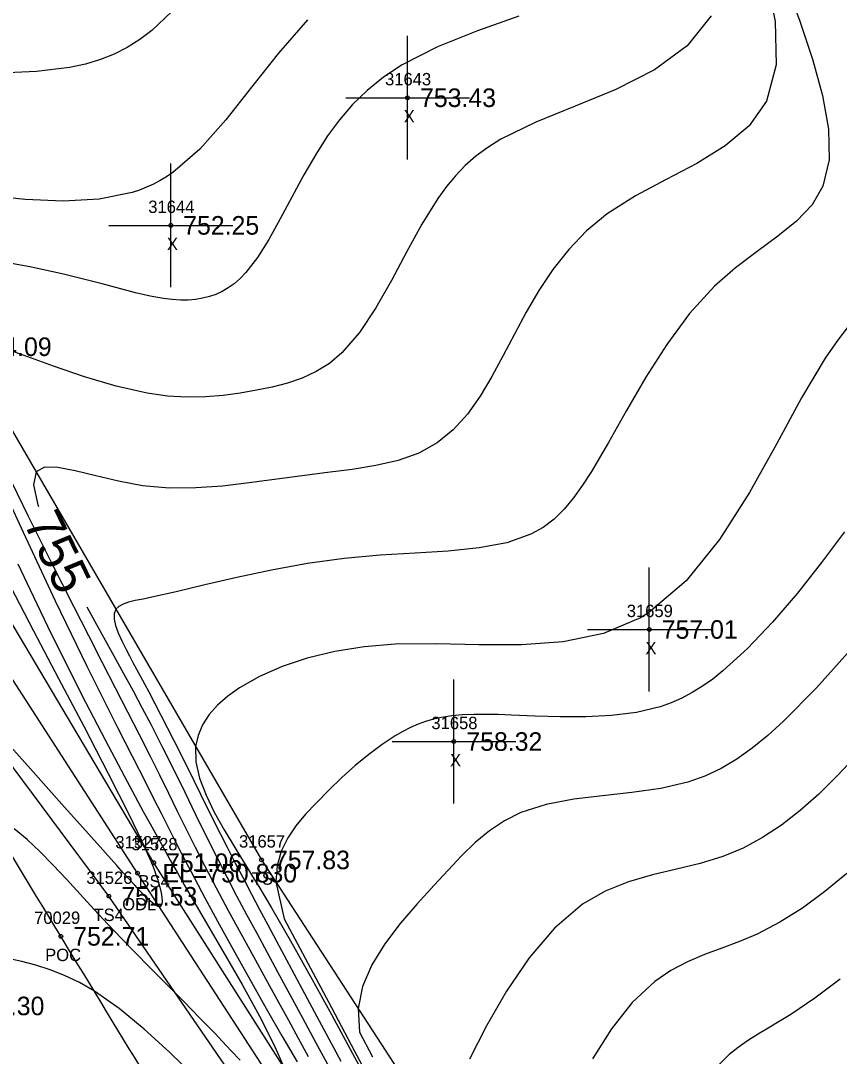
# Model space of a CAD drawing. Extents: x 1376587 to 1378239, y 1000335 to 1003031.
# Drawn here: x 1377941.2 to 1378007.3, y 1000717.4 to 1000801.1 of the extents above; entities that cross this region are included whole.
import ezdxf

# ---------------------------------------------------------------- set-up
doc = ezdxf.new("R2010")
doc.units = 0
for name, color, linetype in [('RD_DTM_BkLn1', 7, 'Continuous'), ('RD_DTM_BkLn2', 7, 'Continuous'), ('RD_DTM_BkLn_txCode', 7, 'Continuous'), ('RD_DTM_Major1', 7, 'Continuous'), ('RD_DTM_Major1_Lbl', 7, 'Continuous'), ('RD_DTM_Minor1', 7, 'Continuous'), ('RD_EX_H2O', 7, 'Continuous'), ('RD_EX_H2O_txCode', 7, 'Continuous'), ('RD_EX_Misc', 7, 'Continuous'), ('RD_EX_Misc_txCode', 7, 'Continuous'), ('RD_EX_Road', 7, 'Continuous'), ('RD_EX_Road_txCode', 7, 'Continuous'), ('RD_EX_TX_H2O_ELEV', 7, 'Continuous'), ('RD_EX_TX_Misc_ELEV', 7, 'Continuous'), ('RD_EX_TX_Road_ELEV', 7, 'Continuous'), ('RD_HC_Survey_ELEV', 7, 'Continuous'), ('RD_SMD_Locator', 7, 'Continuous')]:
    doc.layers.add(name, color=color, linetype=linetype)

msp = doc.modelspace()

# ---------------------------------------------------------------- linework, layer by layer
at = {"layer": 'RD_DTM_BkLn1'}
msp.add_spline([(1378169.212, 1000387.103), (1378131.506, 1000434.744), (1378095.477, 1000481.988), (1378063.033, 1000526.867), (1378030.177, 1000574.233), (1377998.011, 1000622.539), (1377965.721, 1000673.201), (1377936, 1000721.493), (1377904.113, 1000773.429), (1377890.868, 1000795.129)], degree=3, dxfattribs=at)
at = {"layer": 'RD_DTM_BkLn2'}
for points in [[(1377906.26, 1000825.275), (1377902.456, 1000822.063), (1377908.408, 1000811.64), (1377936.588, 1000774.744), (1377960.665, 1000733.287), (1377984.073, 1000697.247), (1378009.482, 1000659.726)], [(1378008.67, 1000646.807), (1378003.766, 1000643.675), (1378001.404, 1000645.1), (1377976.657, 1000689.064), (1377948.341, 1000730.353), (1377932.085, 1000752.211), (1377921.755, 1000767.644), (1377900.683, 1000806.395), (1377894.514, 1000820.878), (1377896.367, 1000824.095)], [(1378037.054, 1000660.69), (1378019.371, 1000647.154), (1378012.958, 1000645.379), (1378008.902, 1000647.858), (1378005.689, 1000648.466), (1377979.425, 1000689.869), (1377951.959, 1000733.065), (1377926.815, 1000775.481), (1377904.915, 1000809.034), (1377897.581, 1000820.924), (1377899.385, 1000824.511)]]:
    msp.add_lwpolyline(points, dxfattribs=at)
at = {"layer": 'RD_DTM_Major1'}
for points in [[(1378001.354, 1000804.961), (1378002.131, 1000801.016), (1378002.211, 1000797.514), (1378001.418, 1000794.568), (1378000.023, 1000792.596), (1377998.089, 1000790.963), (1377995.795, 1000789.553), (1377993.322, 1000788.247), (1377990.849, 1000786.927), (1377988.555, 1000785.476), (1377986.902, 1000784.112), (1377985.458, 1000782.607), (1377984.189, 1000780.99), (1377983.058, 1000779.291), (1377982.032, 1000777.538), (1377981.073, 1000775.76), (1377980.168, 1000774.028), (1377979.258, 1000772.345), (1377978.307, 1000770.753), (1377977.278, 1000769.297), (1377976.136, 1000768.021), (1377974.843, 1000766.968), (1377973.35, 1000766.156), (1377971.691, 1000765.565), (1377969.894, 1000765.141), (1377967.986, 1000764.829), (1377965.992, 1000764.574), (1377963.941, 1000764.323), (1377959.677, 1000763.738), (1377957.52, 1000763.49), (1377955.358, 1000763.337), (1377953.201, 1000763.329), (1377951.056, 1000763.515), (1377949.124, 1000763.872), (1377947.289, 1000764.316), (1377945.628, 1000764.731), (1377944.218, 1000764.999), (1377943.137, 1000765.004), (1377942.462, 1000764.629), (1377942.255, 1000763.577), (1377942.609, 1000761.962), (1377942.659, 1000761.832)], [(1377946.558, 1000753.732), (1377947.043, 1000752.843), (1377947.908, 1000751.275), (1377948.736, 1000749.777), (1377949.529, 1000748.335), (1377950.292, 1000746.935), (1377951.029, 1000745.561), (1377951.745, 1000744.199), (1377952.672, 1000742.384), (1377953.574, 1000740.571), (1377954.46, 1000738.764), (1377955.334, 1000736.971), (1377956.203, 1000735.199), (1377957.075, 1000733.452), (1377957.86, 1000731.917), (1377958.653, 1000730.397), (1377959.458, 1000728.882), (1377960.275, 1000727.361), (1377961.106, 1000725.822), (1377961.954, 1000724.255), (1377962.949, 1000722.416), (1377963.972, 1000720.52), (1377965.032, 1000718.563), (1377966.132, 1000716.539)], [(1378009.354, 1000742.451), (1378007.154, 1000740.096), (1378005.638, 1000738.605), (1378004.138, 1000737.272), (1378002.634, 1000736.1), (1378001.106, 1000735.089), (1377999.534, 1000734.244), (1377997.897, 1000733.566), (1377996.059, 1000733.01), (1377994.157, 1000732.551), (1377992.224, 1000732.09), (1377990.293, 1000731.528), (1377988.396, 1000730.767), (1377986.567, 1000729.709), (1377984.325, 1000727.785), (1377982.272, 1000725.379), (1377980.43, 1000722.685), (1377978.814, 1000719.897), (1377977.446, 1000717.207)]]:
    msp.add_lwpolyline(points, dxfattribs=at)
at = {"layer": 'RD_DTM_Minor1'}
for points in [[(1378002.957, 1000804.167), (1378004.103, 1000801.04), (1378005.139, 1000797.98), (1378005.955, 1000795.05), (1378006.441, 1000792.318), (1378006.488, 1000789.849), (1378005.984, 1000787.709), (1378005.099, 1000786.211), (1378003.855, 1000784.893), (1378002.35, 1000783.666), (1378000.678, 1000782.439), (1377998.935, 1000781.123), (1377997.216, 1000779.628), (1377995.217, 1000777.424), (1377993.383, 1000774.931), (1377991.695, 1000772.279), (1377990.133, 1000769.599), (1377988.675, 1000767.021), (1377987.301, 1000764.677), (1377986.582, 1000763.549), (1377985.857, 1000762.53), (1377985.101, 1000761.622), (1377984.29, 1000760.828), (1377983.4, 1000760.15), (1377982.406, 1000759.592), (1377980.469, 1000758.913), (1377978.228, 1000758.489), (1377975.738, 1000758.234), (1377973.056, 1000758.064), (1377970.239, 1000757.894), (1377967.341, 1000757.637), (1377964.374, 1000757.225), (1377961.457, 1000756.693), (1377958.667, 1000756.098), (1377956.078, 1000755.498), (1377953.766, 1000754.949), (1377951.805, 1000754.508), (1377951.095, 1000754.364), (1377950.468, 1000754.234), (1377949.93, 1000754.102), (1377949.486, 1000753.953), (1377949.142, 1000753.77), (1377948.904, 1000753.538), (1377948.76, 1000753.18), (1377948.756, 1000752.737), (1377948.87, 1000752.217), (1377949.083, 1000751.63), (1377949.375, 1000750.983), (1377949.725, 1000750.286), (1377949.993, 1000749.777), (1377950.278, 1000749.245), (1377950.578, 1000748.691), (1377950.893, 1000748.111), (1377951.221, 1000747.505), (1377951.561, 1000746.871), (1377952.541, 1000744.991), (1377953.577, 1000742.949), (1377954.65, 1000740.803), (1377955.739, 1000738.61), (1377956.824, 1000736.431), (1377957.885, 1000734.324), (1377958.546, 1000733.033), (1377959.198, 1000731.776), (1377959.847, 1000730.536), (1377960.503, 1000729.295), (1377961.173, 1000728.033), (1377961.865, 1000726.733), (1377963.07, 1000724.474), (1377964.346, 1000722.088), (1377965.68, 1000719.603), (1377967.06, 1000717.045)], [(1377981.439, 1000801.456), (1377978.086, 1000800.267), (1377974.881, 1000798.978), (1377972.02, 1000797.526), (1377970.512, 1000796.531), (1377969.182, 1000795.455), (1377968.004, 1000794.301), (1377966.952, 1000793.075), (1377965.998, 1000791.779), (1377965.116, 1000790.418), (1377964.079, 1000788.637), (1377963.098, 1000786.829), (1377962.157, 1000785.065), (1377961.239, 1000783.416), (1377960.328, 1000781.951), (1377959.408, 1000780.741), (1377958.94, 1000780.252), (1377958.465, 1000779.837), (1377957.981, 1000779.49), (1377957.485, 1000779.205), (1377956.977, 1000778.976), (1377956.454, 1000778.795), (1377955.906, 1000778.657), (1377955.338, 1000778.563), (1377954.743, 1000778.514), (1377954.117, 1000778.509), (1377953.456, 1000778.55), (1377952.754, 1000778.635), (1377951.668, 1000778.834), (1377950.484, 1000779.108), (1377949.197, 1000779.44), (1377947.801, 1000779.813), (1377946.292, 1000780.209), (1377944.664, 1000780.61), (1377942.084, 1000781.171), (1377939.418, 1000781.644)], [(1377996.957, 1000801.486), (1377995.028, 1000799.049), (1377992.376, 1000797.113), (1377989.272, 1000795.534), (1377985.989, 1000794.168), (1377982.802, 1000792.873), (1377979.983, 1000791.505), (1377978.924, 1000790.846), (1377977.973, 1000790.139), (1377977.112, 1000789.379), (1377976.325, 1000788.56), (1377975.595, 1000787.678), (1377974.907, 1000786.726), (1377973.61, 1000784.638), (1377972.369, 1000782.382), (1377971.144, 1000780.086), (1377969.893, 1000777.88), (1377968.577, 1000775.891), (1377967.156, 1000774.247), (1377966.14, 1000773.401), (1377965.066, 1000772.732), (1377963.937, 1000772.209), (1377962.757, 1000771.804), (1377961.532, 1000771.486), (1377960.267, 1000771.224), (1377958.94, 1000770.993), (1377957.566, 1000770.81), (1377956.138, 1000770.696), (1377954.645, 1000770.674), (1377953.08, 1000770.762), (1377951.434, 1000770.984), (1377948.938, 1000771.546), (1377946.373, 1000772.315), (1377943.857, 1000773.181), (1377941.507, 1000774.033), (1377939.44, 1000774.764)], [(1377953.39, 1000801.798), (1377951.797, 1000800.3), (1377950.833, 1000799.559), (1377949.83, 1000798.921), (1377948.776, 1000798.382), (1377947.654, 1000797.936), (1377946.451, 1000797.577), (1377945.152, 1000797.302), (1377942.485, 1000796.983), (1377939.568, 1000796.843)], [(1377964.381, 1000801.152), (1377962.031, 1000798.471), (1377959.858, 1000795.718), (1377957.772, 1000793.073), (1377955.684, 1000790.713), (1377953.504, 1000788.816), (1377952.994, 1000788.472), (1377952.472, 1000788.159), (1377951.937, 1000787.877), (1377951.387, 1000787.625), (1377950.819, 1000787.401), (1377950.232, 1000787.206), (1377947.569, 1000786.668), (1377944.648, 1000786.511), (1377941.587, 1000786.642), (1377938.507, 1000786.97)], [(1378008.088, 1000776.482), (1378007.15, 1000775.244), (1378006.167, 1000773.831), (1378004.252, 1000770.604), (1378002.233, 1000766.88), (1378000.048, 1000762.969), (1377997.638, 1000759.185), (1377994.943, 1000755.84), (1377991.903, 1000753.247), (1377991.692, 1000753.112), (1377991.48, 1000752.982), (1377991.267, 1000752.857), (1377988.26, 1000751.573), (1377985.025, 1000750.901), (1377981.644, 1000750.66), (1377978.201, 1000750.669), (1377974.778, 1000750.747), (1377971.457, 1000750.714), (1377968.945, 1000750.506), (1377966.57, 1000750.128), (1377964.356, 1000749.593), (1377962.322, 1000748.917), (1377960.492, 1000748.112), (1377958.886, 1000747.194), (1377957.941, 1000746.516), (1377957.121, 1000745.792), (1377956.438, 1000745.024), (1377955.906, 1000744.21), (1377955.537, 1000743.351), (1377955.345, 1000742.448), (1377955.366, 1000741.203), (1377955.658, 1000739.896), (1377956.184, 1000738.531), (1377956.846, 1000737.145), (1377957.64, 1000735.728), (1377958.497, 1000734.301), (1377958.971, 1000733.528), (1377959.45, 1000732.749), (1377959.938, 1000731.955), (1377960.436, 1000731.138), (1377960.947, 1000730.292), (1377961.473, 1000729.407), (1377962.999, 1000726.762), (1377964.619, 1000723.862), (1377966.299, 1000720.795), (1377968.003, 1000717.651), (1377969.696, 1000714.518)], [(1377940.057, 1000764.714), (1377941.838, 1000761.049), (1377943.688, 1000757.335), (1377945.488, 1000753.775), (1377946.687, 1000751.426), (1377947.808, 1000749.238), (1377948.859, 1000747.191), (1377949.847, 1000745.263), (1377950.781, 1000743.429), (1377951.666, 1000741.67), (1377952.415, 1000740.163), (1377953.142, 1000738.686), (1377953.86, 1000737.226), (1377954.579, 1000735.772), (1377955.309, 1000734.314), (1377956.06, 1000732.841), (1377957.004, 1000731.037), (1377957.983, 1000729.204), (1377958.987, 1000727.355), (1377960.004, 1000725.498), (1377961.023, 1000723.646), (1377962.033, 1000721.809), (1377962.829, 1000720.356), (1377963.625, 1000718.898), (1377964.438, 1000717.41)], [(1377940.166, 1000762.514), (1377941.428, 1000759.778), (1377942.708, 1000756.999), (1377944.005, 1000754.22), (1377945.283, 1000751.554), (1377946.562, 1000748.948), (1377947.823, 1000746.422), (1377949.049, 1000743.994), (1377950.223, 1000741.682), (1377951.326, 1000739.506), (1377951.951, 1000738.264), (1377952.556, 1000737.062), (1377953.15, 1000735.882), (1377953.744, 1000734.709), (1377954.35, 1000733.526), (1377954.978, 1000732.316), (1377956.087, 1000730.219), (1377957.267, 1000728.036), (1377958.499, 1000725.799), (1377959.763, 1000723.54), (1377961.04, 1000721.292), (1377962.31, 1000719.088), (1377962.928, 1000718.025), (1377963.547, 1000716.969)], [(1378007.724, 1000759.798), (1378005.87, 1000757.312), (1378003.917, 1000754.847), (1378001.909, 1000752.5), (1377999.891, 1000750.37), (1377997.908, 1000748.555), (1377997.082, 1000747.899), (1377996.261, 1000747.315), (1377995.435, 1000746.802), (1377994.594, 1000746.357), (1377993.73, 1000745.977), (1377992.832, 1000745.661), (1377990.93, 1000745.207), (1377988.913, 1000744.949), (1377986.839, 1000744.842), (1377984.763, 1000744.843), (1377982.743, 1000744.906), (1377980.835, 1000744.987), (1377979.772, 1000745.025), (1377978.763, 1000745.046), (1377977.805, 1000745.041), (1377976.892, 1000745.002), (1377976.019, 1000744.921), (1377975.181, 1000744.79), (1377974.539, 1000744.646), (1377973.911, 1000744.463), (1377973.294, 1000744.242), (1377972.683, 1000743.979), (1377972.073, 1000743.674), (1377971.46, 1000743.326), (1377970.392, 1000742.626), (1377969.313, 1000741.814), (1377968.231, 1000740.912), (1377967.156, 1000739.941), (1377966.097, 1000738.922), (1377965.065, 1000737.876), (1377964.222, 1000736.977), (1377963.445, 1000736.047), (1377962.775, 1000735.062), (1377962.254, 1000733.994), (1377961.923, 1000732.818), (1377961.821, 1000731.507), (1377962.494, 1000728.535), (1377964.405, 1000724.937), (1377966.308, 1000721.356), (1377968.18, 1000717.83), (1377969.958, 1000714.485)], [(1377940.996, 1000757.205), (1377941.982, 1000755.1), (1377943.398, 1000752.159), (1377944.901, 1000749.119), (1377946.458, 1000746.043), (1377948.036, 1000742.99), (1377949.6, 1000740.021), (1377951.117, 1000737.198), (1377951.66, 1000736.202), (1377952.198, 1000735.225), (1377952.737, 1000734.255), (1377953.282, 1000733.282), (1377953.84, 1000732.298), (1377954.417, 1000731.29), (1377955.951, 1000728.646), (1377957.541, 1000725.916), (1377959.089, 1000723.216), (1377960.497, 1000720.666), (1377961.666, 1000718.384), (1377962.499, 1000716.488)], [(1377940.401, 1000755.379), (1377942.249, 1000751.808), (1377944.276, 1000747.947), (1377946.337, 1000744.028), (1377948.285, 1000740.282), (1377949.976, 1000736.941), (1377951.264, 1000734.238), (1377951.353, 1000734.037), (1377951.439, 1000733.842), (1377951.521, 1000733.654), (1377951.599, 1000733.472), (1377951.673, 1000733.295), (1377951.744, 1000733.123), (1377951.905, 1000732.72), (1377952.047, 1000732.345), (1377952.171, 1000731.996), (1377952.279, 1000731.67), (1377952.372, 1000731.366), (1377952.451, 1000731.08), (1377952.553, 1000730.644), (1377952.617, 1000730.265), (1377952.639, 1000729.951), (1377952.615, 1000729.714), (1377952.542, 1000729.564), (1377952.416, 1000729.511), (1377952.314, 1000729.529), (1377952.192, 1000729.584), (1377952.049, 1000729.676), (1377951.883, 1000729.803), (1377951.695, 1000729.965), (1377951.484, 1000730.162), (1377951.173, 1000730.467), (1377950.821, 1000730.829), (1377950.427, 1000731.248), (1377949.988, 1000731.723), (1377949.504, 1000732.253), (1377948.975, 1000732.839), (1377946.926, 1000735.126), (1377944.543, 1000737.798), (1377942.002, 1000740.64), (1377939.479, 1000743.435)], [(1378008.208, 1000750.267), (1378005.452, 1000747.203), (1378002.809, 1000744.509), (1378001.523, 1000743.335), (1378000.268, 1000742.307), (1377999.021, 1000741.422), (1377997.757, 1000740.675), (1377996.452, 1000740.061), (1377995.082, 1000739.576), (1377992.883, 1000739.065), (1377990.562, 1000738.732), (1377988.196, 1000738.473), (1377985.864, 1000738.187), (1377983.642, 1000737.771), (1377981.607, 1000737.123), (1377980.277, 1000736.457), (1377979.056, 1000735.637), (1377977.91, 1000734.685), (1377976.809, 1000733.622), (1377975.72, 1000732.473), (1377974.611, 1000731.258), (1377973.227, 1000729.733), (1377971.861, 1000728.148), (1377970.608, 1000726.508), (1377969.562, 1000724.815), (1377968.815, 1000723.071), (1377968.463, 1000721.28), (1377968.583, 1000719.367), (1377969.628, 1000717.382)], [(1377958.933, 1000717.115), (1377958.216, 1000717.881), (1377957.483, 1000718.658), (1377956.885, 1000719.284), (1377956.28, 1000719.911), (1377955.664, 1000720.544), (1377955.032, 1000721.188), (1377954.381, 1000721.848), (1377953.706, 1000722.529), (1377952.672, 1000723.572), (1377951.595, 1000724.66), (1377950.489, 1000725.785), (1377949.369, 1000726.936), (1377948.25, 1000728.105), (1377947.147, 1000729.282), (1377946.016, 1000730.515), (1377944.914, 1000731.722), (1377943.837, 1000732.877), (1377942.779, 1000733.957), (1377941.736, 1000734.936), (1377940.702, 1000735.789)], [(1378007.913, 1000732.202), (1378006.127, 1000730.727), (1378004.32, 1000729.405), (1378002.497, 1000728.256), (1378000.661, 1000727.303), (1377999.237, 1000726.7), (1377997.819, 1000726.166), (1377996.416, 1000725.637), (1377995.038, 1000725.052), (1377993.695, 1000724.349), (1377992.398, 1000723.467), (1377990.587, 1000721.76), (1377988.906, 1000719.643), (1377987.367, 1000717.229)], [(1377955.261, 1000715.804), (1377953.243, 1000717.76), (1377951.196, 1000719.621), (1377949.162, 1000721.293), (1377947.184, 1000722.681), (1377945.957, 1000723.389), (1377944.763, 1000723.961), (1377943.597, 1000724.421), (1377942.45, 1000724.79), (1377941.318, 1000725.088), (1377940.193, 1000725.339)], [(1378007.365, 1000723.651), (1378005.328, 1000722.124), (1378003.399, 1000720.812), (1378002.459, 1000720.23), (1378001.561, 1000719.695), (1378000.706, 1000719.185), (1377999.894, 1000718.675), (1377999.126, 1000718.142), (1377998.401, 1000717.561), (1377997.411, 1000716.584)]]:
    msp.add_lwpolyline(points, dxfattribs=at)
at = {"layer": 'RD_EX_H2O'}
msp.add_lwpolyline([(1378004.897, 1000647.311), (1377978.29, 1000689.615), (1377950.659, 1000732.22), (1377923.852, 1000773.755), (1377903.897, 1000808.511), (1377896.301, 1000821.096)], dxfattribs=at)
at = {"layer": 'RD_EX_Misc'}
for p, q in [((1377972.455, 1000789.859), (1377972.455, 1000799.859)), ((1377967.455, 1000794.859), (1377977.455, 1000794.859)), ((1377953.339, 1000779.548), (1377953.339, 1000789.548)), ((1377948.339, 1000784.548), (1377958.339, 1000784.548)), ((1377991.967, 1000746.906), (1377991.967, 1000756.906)), ((1377986.967, 1000751.906), (1377996.967, 1000751.906)), ((1377976.195, 1000737.853), (1377976.195, 1000747.853)), ((1377971.195, 1000742.853), (1377981.195, 1000742.853))]:
    msp.add_line(p, q, dxfattribs=at)
at = {"layer": 'RD_EX_Road'}
for points in [[(1378177.15, 1000392.854), (1378139.733, 1000441.521), (1378104.671, 1000487.69), (1378071.786, 1000533.085), (1378038.454, 1000579.804), (1378007.554, 1000627.96), (1377974.27, 1000678.859), (1377944.465, 1000727.117), (1377913.028, 1000778.581), (1377899.668, 1000800.294)], [(1378161.362, 1000381.162), (1378123.914, 1000428.538), (1378087.578, 1000476.324), (1378055.075, 1000520.944), (1378021.673, 1000568.713), (1377989.952, 1000617.081), (1377957.327, 1000668.378), (1377927.534, 1000716.552), (1377895.409, 1000768.824), (1377883.752, 1000788.501)]]:
    msp.add_spline(points, degree=3, dxfattribs=at)
at = {"layer": 'RD_SMD_Locator'}
for centre in [(1377972.455, 1000794.859), (1377953.339, 1000784.548), (1377991.967, 1000751.906), (1377976.195, 1000742.853), (1377951.959, 1000733.065), (1377960.665, 1000733.287), (1377950.659, 1000732.22), (1377948.341, 1000730.353), (1377944.465, 1000727.117)]:
    msp.add_circle(centre, 0.15, dxfattribs=at)

# ---------------------------------------------------------------- texts
at = {"layer": 'RD_DTM_BkLn_txCode'}
for s, p in [('31657', (1377958.846, 1000734.287)), ('31528', (1377950.164, 1000734.065)), ('31526', (1377946.522, 1000731.353)), ('BS4', (1377950.731, 1000731.065)), ('TS', (1377959.87, 1000731.287)), ('TS4', (1377947.097, 1000728.353))]:
    msp.add_text(s, height=1, dxfattribs=at).set_placement(p)
at = {"layer": 'RD_DTM_Major1_Lbl'}
msp.add_text('755', height=3, rotation=295.69801, dxfattribs=at).set_placement((1377941.409, 1000760.569))
at = {"layer": 'RD_EX_H2O_txCode'}
for s, p in [('31527', (1377948.864, 1000734.22)), ('ODL', (1377949.415, 1000729.22))]:
    msp.add_text(s, height=1, dxfattribs=at).set_placement(p)
at = {"layer": 'RD_EX_Misc_txCode'}
for s, p in [('31643', (1377970.636, 1000795.859)), ('X', (1377972.14, 1000792.859)), ('31644', (1377951.52, 1000785.548)), ('X', (1377953.024, 1000782.548)), ('31659', (1377990.148, 1000752.906)), ('X', (1377991.652, 1000749.906)), ('31658', (1377974.376, 1000743.853)), ('X', (1377975.88, 1000740.853))]:
    msp.add_text(s, height=1, dxfattribs=at).set_placement(p)
at = {"layer": 'RD_EX_Road_txCode'}
for s, p in [('70029', (1377942.308, 1000728.117)), ('POC', (1377943.197, 1000725.117))]:
    msp.add_text(s, height=1, dxfattribs=at).set_placement(p)
at = {"layer": 'RD_EX_TX_H2O_ELEV'}
msp.add_text('EL=750.830', height=1.5, dxfattribs=at).set_placement((1377952.659, 1000731.47))
at = {"layer": 'RD_EX_TX_Misc_ELEV'}
for s, p in [('753.43', (1377973.455, 1000794.109)), ('752.25', (1377954.339, 1000783.798)), ('754.09', (1377937.588, 1000773.994)), ('757.01', (1377992.967, 1000751.156)), ('758.32', (1377977.195, 1000742.103)), ('751.06', (1377952.959, 1000732.315)), ('757.83', (1377961.665, 1000732.537)), ('751.53', (1377949.341, 1000729.603))]:
    msp.add_text(s, height=1.5, dxfattribs=at).set_placement(p)
at = {"layer": 'RD_EX_TX_Road_ELEV'}
msp.add_text('752.71', height=1.5, dxfattribs=at).set_placement((1377945.465, 1000726.367))
at = {"layer": 'RD_HC_Survey_ELEV'}
msp.add_text('753.30', height=1.5, dxfattribs=at).set_placement((1377937, 1000720.743))

doc.saveas('drawing.dxf')
